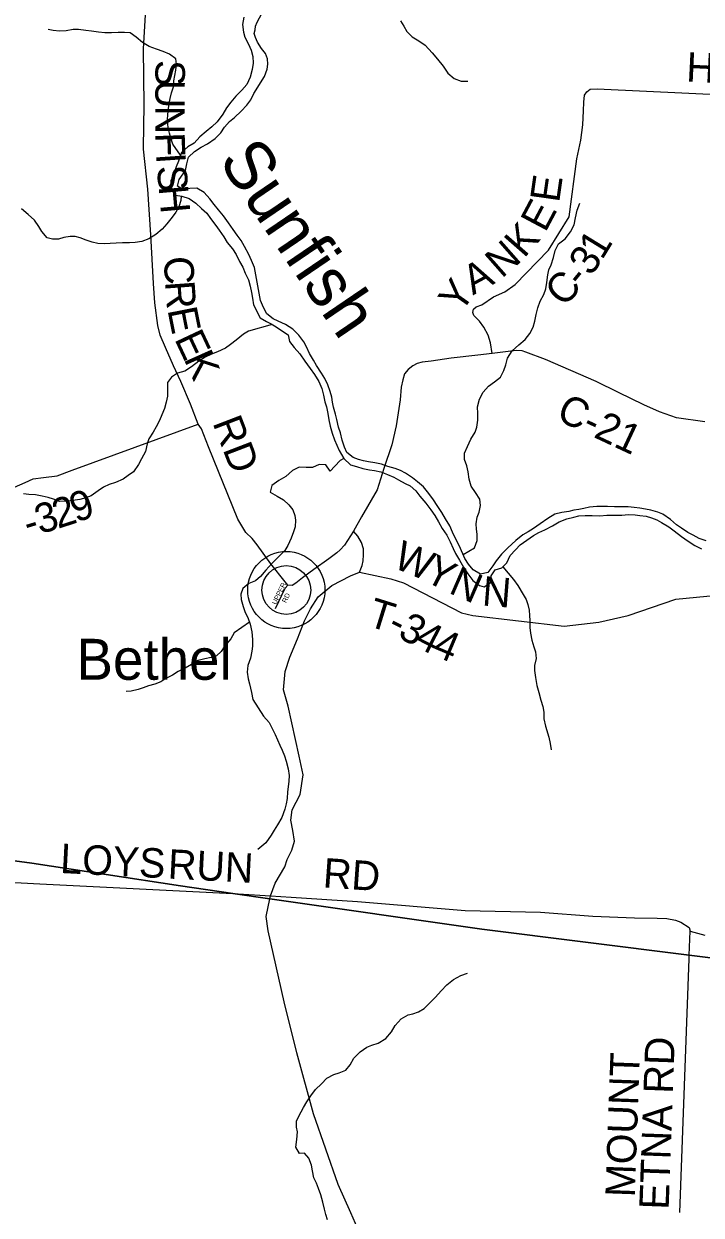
# Model space of a CAD drawing. Extents: x 1578669 to 1989827, y 208020 to 553079.
# Drawn here: x 1788545 to 1795443, y 361904 to 374035 of the extents above; entities that cross this region are included whole.
import ezdxf

# ---------------------------------------------------------------- set-up
doc = ezdxf.new("R2010")
doc.units = 0
for name, color, linetype in [('GM_X_County_Road', 7, 'Continuous'), ('GM_X_County_Road_Text', 7, 'Continuous'), ('GM_X_Minor_River', 7, 'Continuous'), ('GM_X_Minor_River_Text', 7, 'Continuous'), ('GM_X_Township', 7, 'Continuous'), ('GM_X_Township_Road', 7, 'Continuous'), ('GM_X_Township_Road_Text', 7, 'Continuous'), ('GM_X_Township_Subdivision', 7, 'Continuous'), ('GM_X_Township_Subdivision_Text', 7, 'Continuous'), ('GM_X_Unincorporated', 7, 'Continuous'), ('GM_X_Unincorporated_Location', 7, 'Continuous'), ('GM_X_Unincorporated_Text', 7, 'Continuous')]:
    doc.layers.add(name, color=color, linetype=linetype)

msp = doc.modelspace()

# ---------------------------------------------------------------- linework, layer by layer
at = {"layer": 'GM_X_County_Road'}
for points in [[(1789765, 372758), (1789763, 372777), (1789772, 373207), (1789764, 373782), (1789808, 374538)], [(1793315, 370677), (1793299, 370788), (1793272, 370864), (1793229, 370945), (1793186, 371006), (1793127, 371064), (1793117, 371097), (1793124, 371131), (1793151, 371154), (1793210, 371174), (1793327, 371254), (1793443, 371306), (1793550, 371382), (1793887, 371729), (1794099, 372070), (1794177, 372662), (1794216, 372851), (1794238, 373006), (1794244, 373150), (1794248, 373237), (1794256, 373309), (1794278, 373343), (1794312, 373369), (1794385, 373373), (1796610, 373267)], [(1790319, 369958), (1790319, 369958), (1790242, 370161), (1790143, 370393), (1790070, 370552), (1789987, 370739), (1789932, 370864), (1789910, 370964), (1789879, 371195), (1789866, 371392), (1789839, 371886), (1789808, 372352), (1789765, 372758)], [(1795479, 369981), (1795193, 370024), (1795018, 370083), (1794858, 370156), (1794600, 370283), (1794375, 370393), (1793858, 370619), (1793658, 370693), (1793620, 370704), (1793560, 370708), (1793315, 370677), (1793170, 370661), (1792896, 370631), (1792692, 370602), (1792601, 370589), (1792552, 370577), (1792507, 370553), (1792459, 370517), (1792423, 370470), (1792403, 370410), (1792386, 370337), (1792378, 370208), (1792337, 369941), (1792294, 369749), (1792211, 369509), (1792142, 369291), (1791985, 369016), (1791902, 368869)], [(1791902, 368869), (1791902, 368869), (1791811, 368726), (1791766, 368679), (1791732, 368650), (1791650, 368589), (1791499, 368480), (1791384, 368393), (1791315, 368339), (1791279, 368317), (1791233, 368320), (1791205, 368353), (1791059, 368535), (1790921, 368731), (1790869, 368793), (1790807, 368857), (1790723, 368991), (1790425, 369729), (1790356, 369912), (1790319, 369958)], [(1791058, 365156), (1791058, 365156), (1791105, 365286), (1791202, 365452), (1791228, 365525), (1791274, 365620), (1791301, 365712), (1791283, 365820), (1791263, 365925), (1791279, 366033), (1791359, 366188), (1791389, 366387), (1791349, 366577), (1791237, 367087), (1791191, 367252), (1791207, 367439), (1791254, 367587), (1791332, 367772), (1791404, 367957), (1791465, 368077), (1791541, 368202), (1791683, 368317), (1791873, 368415), (1791963, 368452), (1791991, 368521), (1792002, 368568), (1792003, 368628), (1792003, 368689), (1791985, 368753), (1791946, 368817), (1791902, 368869)], [(1785685, 363343), (1786673, 364594), (1787215, 365229), (1787274, 365292), (1787315, 365338), (1787373, 365351), (1788708, 365278), (1790672, 365179), (1791058, 365156)], [(1792112, 361385), (1791876, 361927), (1791746, 362217), (1791496, 362937), (1791326, 363559), (1791197, 364075), (1791032, 364798), (1791012, 364947), (1791051, 365124), (1791058, 365156)], [(1791058, 365156), (1791266, 365144), (1791942, 365100), (1793040, 365008), (1793807, 364989), (1794341, 364950), (1794765, 364932), (1794996, 364928), (1795092, 364924), (1795181, 364907), (1795237, 364887), (1795321, 364833), (1795331, 364795), (1795480, 364757)]]:
    msp.add_lwpolyline(points, dxfattribs=at)
at = {"layer": 'GM_X_Minor_River'}
for points in [[(1790965, 373785), (1790924, 373850), (1790903, 373897), (1790892, 373937), (1790900, 373974), (1790903, 374011), (1790922, 374051), (1790945, 374098), (1790979, 374162)], [(1790784, 374102), (1790773, 374030), (1790782, 373952), (1790796, 373900), (1790833, 373827), (1790860, 373767), (1790878, 373701), (1790879, 373634), (1790870, 373570), (1790851, 373492), (1790815, 373417), (1790764, 373361), (1790704, 373298), (1790653, 373238), (1790610, 373180), (1790572, 373114), (1790515, 373039), (1790460, 372987), (1790402, 372940), (1790337, 372884), (1790279, 372821), (1790216, 372783), (1790152, 372726), (1790121, 372638), (1790096, 372580), (1790076, 372516), (1790043, 372436), (1790044, 372362), (1790090, 372292), (1790155, 372279), (1790229, 372256), (1790297, 372209), (1790354, 372155), (1790408, 372106), (1790445, 372052), (1790500, 371983), (1790536, 371933), (1790583, 371866), (1790616, 371808), (1790670, 371743), (1790707, 371685), (1790742, 371616), (1790776, 371558), (1790799, 371497), (1790834, 371427), (1790850, 371365), (1790863, 371298), (1790875, 371242), (1790884, 371174), (1790953, 371041)], [(1792381, 374067), (1792416, 374011), (1792446, 373957), (1792498, 373903), (1792568, 373863), (1792631, 373818), (1792703, 373740), (1792759, 373676), (1792814, 373604), (1792864, 373534), (1792929, 373478), (1792999, 373453), (1793067, 373451)], [(1790142, 372698), (1790063, 372809), (1790045, 372861), (1790028, 372921), (1790015, 372976), (1790009, 373058), (1790012, 373112), (1790019, 373174), (1790025, 373224), (1790034, 373274), (1790050, 373332), (1790069, 373394), (1790073, 373456), (1790082, 373510), (1790092, 373562), (1790101, 373624), (1790092, 373678), (1790028, 373725), (1789964, 373753), (1789895, 373776), (1789823, 373803), (1789753, 373844), (1789690, 373900), (1789628, 373943), (1789569, 373948), (1789505, 373946), (1789437, 373945), (1789371, 373945), (1789305, 373950), (1789233, 373961), (1789175, 373969), (1789101, 373978), (1789047, 373977), (1788975, 373965), (1788907, 373960), (1788845, 373969), (1788793, 373977)], [(1790888, 373326), (1790996, 373498), (1791024, 373575), (1791031, 373625), (1791025, 373679), (1791005, 373733), (1790965, 373785)], [(1790956, 371217), (1790894, 371555), (1790864, 371625), (1790835, 371687), (1790794, 371768), (1790759, 371828), (1790719, 371883), (1790678, 371941), (1790628, 372010), (1790577, 372081), (1790526, 372143), (1790484, 372194), (1790441, 372252), (1790380, 372317), (1790306, 372362), (1790236, 372358), (1790170, 372345), (1790110, 372384), (1790127, 372450), (1790192, 372543), (1790205, 372609), (1790221, 372679), (1790282, 372735), (1790352, 372780), (1790417, 372815), (1790493, 372867), (1790550, 372924), (1790588, 372984), (1790641, 373042), (1790691, 373083), (1790760, 373145), (1790817, 373208), (1790857, 373260), (1790888, 373326)], [(1790148, 372280), (1790143, 372237), (1790122, 372171), (1790094, 372119), (1790057, 372068), (1790003, 372000), (1789954, 371944), (1789888, 371891), (1789819, 371847), (1789747, 371820), (1789679, 371809), (1789623, 371805), (1789551, 371806), (1789485, 371803), (1789425, 371797), (1789369, 371796), (1789299, 371800), (1789241, 371813), (1789181, 371832), (1789119, 371856), (1789068, 371869), (1789016, 371869), (1788954, 371858), (1788899, 371842), (1788837, 371841), (1788784, 371855), (1788728, 371920), (1788699, 371970), (1788655, 372037), (1788588, 372094), (1788521, 372152)], [(1793019, 368632), (1793134, 368701), (1793160, 368773), (1793160, 368839), (1793154, 368891), (1793153, 368944), (1793163, 369012), (1793183, 369064), (1793197, 369130), (1793190, 369196), (1793146, 369264), (1793102, 369328), (1793081, 369398), (1793069, 369474), (1793055, 369536), (1793034, 369600), (1793032, 369664), (1793062, 369733), (1793097, 369805), (1793141, 369878), (1793157, 369930), (1793169, 369998), (1793170, 370068), (1793164, 370136), (1793184, 370214), (1793223, 370285), (1793277, 370347), (1793337, 370390), (1793399, 370438), (1793433, 370506), (1793452, 370563), (1793472, 370631), (1793518, 370705), (1793586, 370766), (1793650, 370822), (1793697, 370883), (1793731, 370947), (1793749, 371009), (1793763, 371075), (1793778, 371144), (1793804, 371212), (1793842, 371280), (1793860, 371336), (1793871, 371401), (1793881, 371481), (1793893, 371531), (1793916, 371583), (1793938, 371656), (1793956, 371728), (1793990, 371794), (1794057, 371847), (1794111, 371917), (1794151, 371989), (1794163, 372060), (1794180, 372138), (1794208, 372210)], [(1795493, 368771), (1795423, 368795), (1795361, 368829), (1795307, 368856), (1795242, 368900), (1795192, 368934), (1795130, 368988), (1795053, 369042), (1795001, 369063), (1794931, 369083), (1794875, 369095), (1794819, 369104), (1794759, 369112), (1794699, 369116), (1794635, 369116), (1794560, 369117), (1794488, 369119), (1794436, 369121), (1794380, 369122), (1794306, 369114), (1794248, 369100), (1794196, 369091), (1794146, 369083), (1794094, 369069), (1794024, 369058), (1793954, 369042), (1793882, 368997), (1793804, 368943), (1793734, 368896), (1793680, 368862), (1793627, 368832), (1793557, 368775), (1793475, 368699), (1793409, 368634), (1793355, 368566), (1793322, 368515), (1793270, 368447), (1793194, 368431), (1793121, 368474), (1793075, 368532), (1793037, 368592), (1792982, 368718), (1792944, 368788), (1792911, 368860), (1792883, 368922), (1792839, 368994), (1792802, 369060), (1792754, 369130), (1792718, 369188), (1792669, 369252), (1792615, 369322), (1792555, 369373), (1792502, 369413), (1792432, 369459), (1792380, 369487), (1792326, 369508), (1792252, 369528), (1792187, 369550), (1792119, 369566), (1792055, 369577), (1792003, 369585), (1791953, 369599), (1791899, 369619), (1791836, 369670), (1791812, 369726), (1791788, 369796), (1791771, 369870), (1791749, 369930), (1791733, 370007), (1791720, 370061), (1791700, 370133), (1791690, 370183), (1791682, 370233), (1791665, 370291), (1791641, 370359), (1791609, 370425), (1791576, 370479), (1791526, 370557), (1791494, 370611), (1791455, 370679), (1791423, 370745), (1791395, 370797), (1791346, 370864), (1791284, 370926), (1791210, 370974), (1791135, 371008), (1791085, 371033), (1791019, 371083), (1790987, 371147), (1790956, 371217)], [(1791075, 370975), (1790833, 370906), (1790781, 370874), (1790706, 370815), (1790650, 370770), (1790598, 370734), (1790519, 370695), (1790455, 370673), (1790393, 370642), (1790328, 370602), (1790254, 370543), (1790185, 370497), (1790111, 370478), (1790049, 370439), (1790008, 370383), (1790008, 370325), (1790009, 370245), (1789996, 370183), (1789977, 370117), (1789951, 370053), (1789926, 369997), (1789894, 369931), (1789863, 369877), (1789818, 369810), (1789802, 369758), (1789783, 369680), (1789744, 369606), (1789714, 369548), (1789661, 369475), (1789609, 369435), (1789556, 369400), (1789480, 369364), (1789414, 369345), (1789356, 369317), (1789301, 369280), (1789231, 369230), (1789178, 369209), (1789114, 369191), (1789046, 369182), (1788986, 369175), (1788910, 369173), (1788846, 369196), (1788793, 369212), (1788733, 369227), (1788665, 369238), (1788597, 369244), (1788543, 369249)], [(1790953, 371041), (1791015, 371005), (1791065, 370981), (1791116, 370949), (1791170, 370914), (1791236, 370868), (1791250, 370802), (1791299, 370740), (1791355, 370674), (1791408, 370600), (1791462, 370526), (1791506, 370466), (1791549, 370392), (1791579, 370322), (1791597, 370254), (1791612, 370186), (1791626, 370136), (1791640, 370068), (1791651, 370004), (1791665, 369940), (1791685, 369866), (1791708, 369798), (1791732, 369744), (1791756, 369692), (1791803, 369610), (1791871, 369546), (1791933, 369527), (1791999, 369507), (1792065, 369495), (1792116, 369487), (1792180, 369474), (1792248, 369448), (1792312, 369420), (1792362, 369392), (1792427, 369353), (1792479, 369331), (1792537, 369281), (1792579, 369227), (1792638, 369155), (1792690, 369085), (1792730, 369030), (1792767, 368966), (1792805, 368896), (1792851, 368828), (1792886, 368760), (1792918, 368694), (1792942, 368642), (1792983, 368574), (1793021, 368504), (1793066, 368434), (1793118, 368368), (1793184, 368316), (1793234, 368304), (1793302, 368345), (1793304, 368413), (1793346, 368477), (1793414, 368496), (1793464, 368548), (1793499, 368621), (1793551, 368679), (1793601, 368729), (1793669, 368778), (1793735, 368824), (1793789, 368855), (1793851, 368883), (1793927, 368925), (1793998, 368966), (1794074, 368996), (1794146, 369013), (1794198, 369025), (1794262, 369029), (1794333, 369028), (1794409, 369026), (1794483, 369033), (1794555, 369033), (1794633, 369033), (1794701, 369040), (1794769, 369036), (1794819, 369028), (1794881, 369021), (1794938, 369005), (1794990, 368985), (1795040, 368959), (1795114, 368912), (1795168, 368872), (1795241, 368816), (1795309, 368766), (1795377, 368722), (1795446, 368689)], [(1791803, 369610), (1791765, 369590), (1791711, 369531), (1791665, 369479), (1791621, 369545), (1791552, 369549), (1791485, 369516), (1791420, 369518), (1791350, 369521), (1791280, 369487), (1791213, 369425), (1791143, 369384), (1791071, 369336), (1791053, 369267), (1791125, 369226), (1791190, 369188), (1791244, 369138), (1791286, 369086), (1791306, 369030), (1791313, 368980), (1791307, 368912), (1791293, 368862), (1791267, 368797), (1791232, 368723), (1791202, 368673), (1791132, 368600), (1791072, 368540), (1791011, 368473), (1790955, 368407), (1790904, 368362)], [(1793422, 368505), (1793478, 368442), (1793532, 368376), (1793575, 368316), (1793631, 368226), (1793662, 368174), (1793678, 368124), (1793692, 368064), (1793694, 368010), (1793697, 367958), (1793697, 367888), (1793703, 367830), (1793719, 367760), (1793740, 367690), (1793756, 367640), (1793762, 367572), (1793747, 367503), (1793745, 367449), (1793755, 367379), (1793770, 367297), (1793788, 367227), (1793810, 367147), (1793831, 367083), (1793839, 367025), (1793839, 366959), (1793858, 366883), (1793890, 366770), (1793904, 366708), (1793915, 366642)], [(1790904, 368362), (1790836, 368335), (1790774, 368287), (1790754, 368227), (1790760, 368172), (1790779, 368102), (1790797, 368052), (1790831, 367980), (1790849, 367922), (1790866, 367843), (1790874, 367767), (1790874, 367697), (1790868, 367647), (1790852, 367577), (1790827, 367501), (1790821, 367435), (1790829, 367366), (1790843, 367314), (1790864, 367228), (1790876, 367156)], [(1790842, 367944), (1790686, 367834), (1790653, 367772), (1790593, 367703), (1790556, 367643), (1790506, 367601), (1790452, 367582), (1790389, 367570), (1790321, 367551), (1790253, 367511), (1790187, 367474), (1790116, 367439), (1790060, 367403), (1789993, 367368), (1789941, 367336), (1789881, 367311), (1789815, 367293), (1789759, 367274), (1789708, 367256), (1789638, 367239), (1789586, 367237)], [(1790876, 367156), (1790985, 366986), (1791042, 366920), (1791070, 366868), (1791104, 366800), (1791129, 366746), (1791153, 366690), (1791175, 366638), (1791199, 366580), (1791218, 366528), (1791238, 366450), (1791248, 366380), (1791245, 366324), (1791237, 366266), (1791231, 366214), (1791227, 366147), (1791216, 366093), (1791202, 366039), (1791172, 365953), (1791128, 365878), (1791095, 365824), (1791063, 365774), (1791009, 365697), (1790929, 365629)], [(1791638, 361857), (1791622, 361911), (1791608, 361967), (1791590, 362037), (1791568, 362111), (1791546, 362177), (1791524, 362231), (1791500, 362283), (1791484, 362355), (1791473, 362412), (1791449, 362484), (1791403, 362536), (1791353, 362532), (1791315, 362598), (1791325, 362674), (1791333, 362752), (1791321, 362802), (1791323, 362860), (1791347, 362914), (1791393, 363001), (1791427, 363057), (1791467, 363119), (1791517, 363185), (1791577, 363243), (1791631, 363300), (1791703, 363336), (1791757, 363354), (1791825, 363382), (1791869, 363434), (1791907, 363502), (1791971, 363567), (1792039, 363615), (1792089, 363637), (1792155, 363655), (1792233, 363705), (1792288, 363770), (1792328, 363834), (1792388, 363904), (1792458, 363946), (1792508, 363956), (1792564, 363976), (1792622, 364008), (1792674, 364059), (1792736, 364125), (1792796, 364187), (1792854, 364251), (1792922, 364304), (1792996, 364344), (1793062, 364368)]]:
    msp.add_lwpolyline(points, dxfattribs=at)
at = {"layer": 'GM_X_Township'}
for points in [[(1813574, 362259), (1795322, 364551), (1793209, 364816), (1791051, 365124), (1790672, 365179), (1790140, 365259), (1788628, 365490), (1786429, 365785), (1786212, 365818), (1786221, 365919), (1786434, 371261), (1786521, 373852), (1786899, 381582), (1786904, 381775), (1786922, 382107), (1787173, 387357), (1787186, 387526), (1787193, 387857), (1787227, 395961), (1787310, 395958), (1791094, 395819), (1793085, 395748), (1804835, 395344)], [(1759075, 366898), (1765116, 366648), (1768021, 366509), (1770384, 366431), (1772094, 366350), (1773026, 366323), (1773560, 366308), (1778117, 366114), (1779034, 366088), (1780082, 366031), (1781802, 365972), (1782725, 365930), (1783641, 365911), (1783765, 365903), (1786212, 365818), (1786429, 365785), (1788628, 365490), (1790140, 365259), (1790672, 365179), (1791051, 365124), (1793209, 364816), (1795322, 364551), (1813574, 362259)]]:
    msp.add_lwpolyline(points, dxfattribs=at)
at = {"layer": 'GM_X_Township_Road'}
for points in [[(1788343, 369269), (1788558, 369365), (1788639, 369402), (1788747, 369417), (1788885, 369434), (1789036, 369490), (1790319, 369958)], [(1791963, 368452), (1792283, 368383), (1792412, 368343), (1793003, 368039), (1793119, 368010), (1794048, 367902), (1794399, 367944), (1794698, 368010), (1795183, 368178), (1795607, 368218)], [(1795321, 364515), (1795321, 364515), (1795322, 364551), (1795331, 364795)], [(1795226, 361933), (1795321, 364515)]]:
    msp.add_lwpolyline(points, dxfattribs=at)
at = {"layer": 'GM_X_Township_Subdivision'}
msp.add_lwpolyline([(1791108, 368083), (1791207, 368289), (1791233, 368320)], dxfattribs=at)
at = {"layer": 'GM_X_Unincorporated'}
for radius in [393, 249]:
    msp.add_circle((1791218, 368270), radius, dxfattribs=at)
at = {"layer": 'GM_X_Unincorporated_Location'}
msp.add_line((1791218, 368270), (1791218, 368270), dxfattribs=at)

# ---------------------------------------------------------------- texts
at = {"layer": 'GM_X_County_Road_Text'}
for s, rotation, p in [('S', 269.7291, (1789886, 373668)), ('HILL', 357.2883, (1795286, 373448)), ('U', 269.7268, (1789885, 373466)), ('N', 269.9624, (1789883, 373201)), ('F', 271.9343, (1789883, 372925)), ('I', 273.8339, (1789891, 372712)), ('S', 274.9451, (1789899, 372583)), ('E', 81.9712, (1793996, 372208)), ('H', 275.0665, (1789917, 372381)), ('E', 61.989, (1793855, 371902)), ('K', 48.8388, (1793639, 371642)), ('N', 41.3497, (1793411, 371437)), ('1', 58.5299, (1794433, 371623)), ('3', 56.2777, (1794324, 371458)), ('C', 273.2842, (1789969, 371661)), ('A', 28.3883, (1793118, 371269)), ('Y', 54.9175, (1792993, 371077)), ('C', 46.6616, (1794042, 371141)), ('-', 50.6131, (1794226, 371337)), ('R', 274.1505, (1789983, 371410)), ('E', 281.1317, (1790007, 371124)), ('E', 295.172, (1790075, 370828)), ('K', 294.0897, (1790170, 370626)), ('C-21', 334.9387, (1793954, 370010)), ('RD', 291.0052, (1790464, 369974)), ('LOYS', 357.112, (1788911, 365389)), ('RUN', 357.0714, (1790007, 365332)), ('RD', 356.0543, (1791585, 365243))]:
    msp.add_text(s, height=300, rotation=rotation, dxfattribs=at).set_placement(p)
at = {"layer": 'GM_X_Minor_River_Text'}
msp.add_text('Sunfish', height=500, rotation=304.2087, dxfattribs=at).set_placement((1790519, 372642))
at = {"layer": 'GM_X_Township_Road_Text'}
for s, rotation, p in [('9', 19.8504, (1789078, 368953)), ('3', 16.7938, (1788709, 368837)), ('2', 17.9035, (1788892, 368892)), ('-', 16.7396, (1788590, 368802)), ('W', 337.3391, (1792292, 368505)), ('Y', 332.8256, (1792607, 368374)), ('N', 336.513, (1792861, 368244)), ('N', 355.5344, (1793206, 368113)), ('T', 342.7347, (1792030, 367909)), ('-', 333.4559, (1792233, 367847)), ('3', 332.7996, (1792342, 367792)), ('4', 332.9971, (1792508, 367707)), ('4', 337.1424, (1792694, 367613)), ('ETNA RD', 87.926, (1795111, 361957)), ('MOUNT', 87.9409, (1794766, 362084))]:
    msp.add_text(s, height=300, rotation=rotation, dxfattribs=at).set_placement(p)
at = {"layer": 'GM_X_Township_Subdivision_Text'}
for s, rotation, p in [('UPPER', 64.0253, (1791114, 368117)), ('RD', 64.8032, (1791217, 368134))]:
    msp.add_text(s, height=50, rotation=rotation, dxfattribs=at).set_placement(p)
at = {"layer": 'GM_X_Unincorporated_Text'}
msp.add_text('Bethel', height=417, rotation=0, dxfattribs=at).set_placement((1789081, 367356))

doc.saveas('drawing.dxf')
